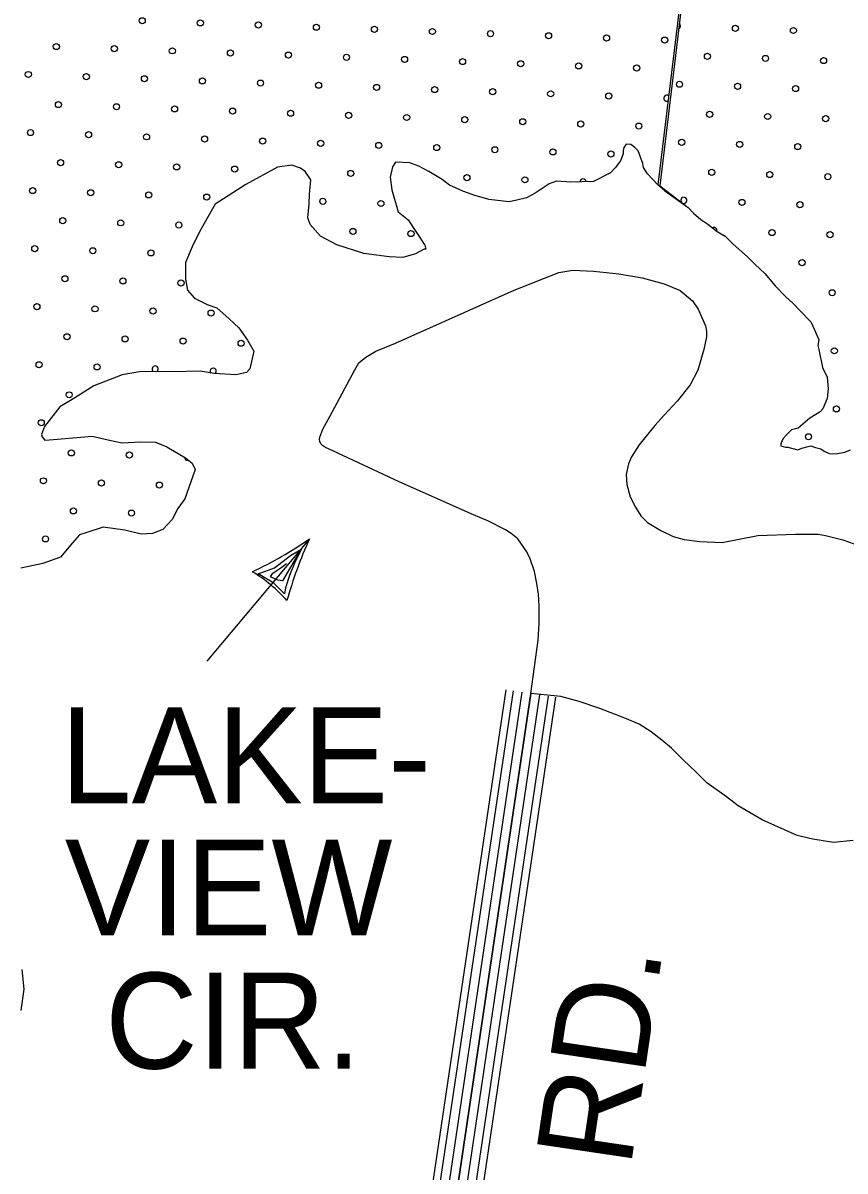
# Model space of a CAD drawing. Extents: x 1788175 to 1969470, y 584502 to 738744.
# Drawn here: x 1805375 to 1808231, y 718313 to 722300 of the extents above; entities that cross this region are included whole.
import ezdxf

# ---------------------------------------------------------------- set-up
doc = ezdxf.new("R2010")
doc.units = 0
for name, color, linetype in [('DESIGN - ROW - Right-of-Way and Easement Labels', 7, 'Continuous'), ('DESIGN - SCRATCH - User 1', 7, 'Continuous'), ('DESIGN - TRAFFIC CONTROL PERMANENT - Pavement Marking Text', 7, 'Continuous'), ('DESIGN - TRANSPORTATION - Edge of Traveled Way', 7, 'Continuous'), ('SURVEY - CONTOURS - Index with Text', 7, 'Continuous'), ('SURVEY - TRANSPORTATION - Roads', 7, 'Continuous')]:
    doc.layers.add(name, color=color, linetype=linetype)

msp = doc.modelspace()

# ---------------------------------------------------------------- linework, layer by layer
at = {"layer": 'DESIGN - ROW - Right-of-Way and Easement Labels'}
for p, q in [((1806370.4, 720508.5), (1806013.7, 720083.4)), ((1806347.7, 720481.6), (1806320.7, 720429.7)), ((1806249.7, 720407.6), (1806305.3, 720450.9)), ((1806340.4, 720471.2), (1806276.9, 720362.6)), ((1806305.3, 720450.9), (1806340.4, 720471.2)), ((1806192.9, 720387.6), (1806249.7, 720407.6)), ((1806243, 720389.8), (1806270.8, 720408)), ((1806270.8, 720408), (1806291.2, 720422.6)), ((1806320.7, 720429.7), (1806300.9, 720381.3)), ((1806246.8, 720354.8), (1806192.9, 720387.6)), ((1806235.1, 720377.1), (1806243, 720389.8)), ((1806260.2, 720365.7), (1806235.1, 720377.1)), ((1806283.9, 720318.2), (1806246.8, 720354.8)), ((1806276.9, 720362.6), (1806260.2, 720365.7)), ((1806300.9, 720381.3), (1806287.3, 720338.8)), ((1806287.3, 720338.8), (1806283.9, 720318.2))]:
    msp.add_line(p, q, dxfattribs=at)
for centre, radius, start, end in [((1805580.8, 721648.1), 1386.4, 295.2793, 304.7178), ((1807786.1, 719871.9), 1552.3, 155.7876, 164.2154), ((1805894.1, 719941), 532.3, 41.5708, 58.4292)]:
    msp.add_arc(centre, radius, start, end, dxfattribs=at)
at = {"layer": 'DESIGN - SCRATCH - User 1'}
for points in [[(1807891.6, 724299.4), (1807580.5, 721737.9), (1807544.6, 721775.9), (1807530.6, 721797.9), (1807528.6, 721811.9), (1807512.6, 721856), (1807500.6, 721868), (1807486.6, 721878), (1807470.6, 721880), (1807462.6, 721867.9), (1807460.6, 721857.9), (1807460.6, 721845.9), (1807450.6, 721821.8), (1807432.6, 721797.8), (1807416.6, 721779.7), (1807356.7, 721749.6), (1807278.7, 721747.5), (1807228.7, 721751.4), (1807202.8, 721741.3), (1807154.8, 721709.2), (1807124.8, 721693.1), (1807090.8, 721685.1), (1807062.8, 721679), (1806994.9, 721686.9), (1806944.9, 721700.9), (1806902.9, 721716.8), (1806857, 721736.8), (1806831, 721756.8), (1806785, 721784.8), (1806751, 721802.7), (1806719, 721814.7), (1806669.1, 721816.6), (1806659.1, 721800.6), (1806651.1, 721764.5), (1806657.1, 721720.5), (1806679.1, 721644.4), (1806713, 721616.4), (1806771, 721528.4), (1806775, 721514.4), (1806769, 721514.4), (1806739, 721498.3), (1806695.1, 721486.2), (1806647.1, 721488.1), (1806559.1, 721500), (1806465.2, 721529.9), (1806409.2, 721559.9), (1806373.2, 721599.9), (1806365.2, 721623.9), (1806369.2, 721672), (1806371.2, 721706), (1806375.2, 721756.1), (1806355.2, 721784.1), (1806339.2, 721796.1), (1806309.3, 721806.1), (1806259.3, 721800), (1806149.3, 721739.7), (1806043.4, 721671.5), (1805989.4, 721577.2), (1805963.5, 721523.1), (1805939.5, 721469), (1805939.5, 721410.9), (1805947.5, 721372.9), (1805971.5, 721344.9), (1806015.5, 721322.9), (1806049.4, 721310.9), (1806091.4, 721273), (1806125.4, 721241), (1806155.4, 721198.9), (1806177.4, 721160.9), (1806163.4, 721098.8), (1806151.4, 721086.8), (1806115.4, 721078.7), (1806039.5, 721082.6), (1805991.5, 721090.5), (1805897.5, 721088.4), (1805787.6, 721090.2), (1805719.6, 721078.1), (1805621.7, 721039.9), (1805551.7, 720995.7), (1805503.8, 720967.6), (1805449.8, 720899.4), (1805439.8, 720871.4), (1805441.8, 720863.4), (1805451.8, 720851.4), (1805481.8, 720853.4), (1805615.7, 720865.6), (1805675.7, 720851.7), (1805719.7, 720841.8), (1805783.6, 720845.9), (1805835.6, 720843.9), (1805875.6, 720828), (1805939.6, 720790), (1805963.5, 720772), (1805973.5, 720750), (1805965.5, 720726), (1805937.6, 720647.8), (1805913.6, 720613.7), (1805893.6, 720575.6), (1805861.6, 720541.5), (1805825.6, 720527.5), (1805785.7, 720525.4)], [(1807895.2, 724298), (1807587.2, 721734.3)], [(1807587.2, 721734.3), (1807686.5, 721660), (1807704.5, 721640), (1807730.5, 721618), (1807754.5, 721602), (1807786.4, 721576), (1807814.4, 721560), (1807842.4, 721532), (1807892.4, 721488), (1807918.4, 721462), (1807952.4, 721430), (1807988.4, 721388), (1808024.3, 721350), (1808050.3, 721326), (1808076.3, 721300), (1808112.3, 721262), (1808126.3, 721232), (1808140.3, 721200), (1808136.3, 721180), (1808140.3, 721166), (1808152.3, 721103.9), (1808168.3, 721069.9), (1808172.3, 721029.8), (1808168.3, 720995.7), (1808154.3, 720959.7), (1808144.3, 720949.6), (1808108.3, 720927.6), (1808092.3, 720913.5), (1808068.4, 720893.4), (1808044.4, 720887.4), (1808026.4, 720869.3), (1808016.4, 720857.3), (1808012.4, 720849.3), (1808010.4, 720845.3), (1808008.4, 720837.3), (1808008.4, 720831.3), (1808016.4, 720829.3), (1808024.4, 720827.3), (1808032.4, 720827.3), (1808044.4, 720823.3), (1808066.4, 720817.3), (1808080.4, 720823.4), (1808102.3, 720829.4), (1808112.3, 720831.4), (1808128.3, 720825.4), (1808146.3, 720821.5), (1808158.3, 720813.5), (1808176.3, 720805.5), (1808198.3, 720803.5), (1808230.3, 720809.6), (1808250.3, 720817.6)], [(1805785.7, 720525.4), (1805729.7, 720539.3), (1805653.7, 720549.2), (1805593.8, 720529.1), (1805571.8, 720523.1), (1805547.8, 720495), (1805505.8, 720444.9), (1805443.9, 720422.7), (1805367.9, 720406.6)], [(1805372, 719012.6), (1805378, 718944.5), (1805368, 718870.4)]]:
    msp.add_lwpolyline(points, dxfattribs=at)
at = {"layer": 'DESIGN - TRAFFIC CONTROL PERMANENT - Pavement Marking Text'}
for centre in [(1805789.9, 722308.1), (1805991.5, 722300.7), (1806193.1, 722293.2), (1806394.7, 722285.7), (1806596.3, 722278.3), (1806797.9, 722270.8), (1806999.5, 722263.3), (1807850.2, 722281.8), (1808051.8, 722274.3), (1805491.2, 722218.5), (1807201.1, 722255.9), (1807402.7, 722248.4), (1807604.4, 722240.9), (1805692.8, 722211.1), (1805894.4, 722203.6), (1806096, 722196.1), (1806297.6, 722188.7), (1806499.2, 722181.2), (1807753.1, 722184.7), (1807954.7, 722177.3), (1806700.8, 722173.7), (1806902.5, 722166.3), (1807104.1, 722158.8), (1807305.7, 722151.3), (1807507.3, 722143.9), (1808156.3, 722169.8), (1805394.1, 722121.5), (1805595.7, 722114), (1805797.3, 722106.5), (1805998.9, 722099.1), (1806200.5, 722091.6), (1806402.2, 722084.1), (1806603.8, 722076.7), (1806805.4, 722069.2), (1807007, 722061.7), (1807656, 722087.6), (1807857.6, 722080.2), (1808059.2, 722072.7), (1805498.6, 722016.9), (1807208.6, 722054.3), (1807410.2, 722046.8), (1805700.3, 722009.4), (1805901.9, 722002), (1806103.5, 721994.5), (1806305.1, 721987), (1806506.7, 721979.6), (1807760.6, 721983.1), (1806708.3, 721972.1), (1806909.9, 721964.6), (1807111.5, 721957.2), (1807313.1, 721949.7), (1807514.7, 721942.2), (1807962.2, 721975.6), (1808163.8, 721968.2), (1805401.6, 721919.8), (1805603.2, 721912.4), (1805804.8, 721904.9), (1806006.4, 721897.4), (1806208, 721890), (1806409.6, 721882.5), (1806611.2, 721875), (1806812.8, 721867.6), (1807014.5, 721860.1), (1807663.5, 721886), (1807865.1, 721878.6), (1808066.7, 721871.1), (1807216.1, 721852.6), (1807417.7, 721845.2), (1805506.1, 721815.3), (1805707.7, 721807.8), (1805909.3, 721800.4), (1806110.9, 721792.9), (1806514.2, 721778), (1807768, 721781.5), (1806917.4, 721763), (1807119, 721755.6), (1807969.6, 721774), (1808171.2, 721766.6), (1805409, 721718.2), (1805610.7, 721710.8), (1805812.3, 721703.3), (1806013.9, 721695.8), (1806417.1, 721680.9), (1806618.7, 721673.4), (1807872.6, 721677), (1808074.2, 721669.5), (1805513.6, 721613.7), (1805715.2, 721606.2), (1805916.8, 721598.8), (1806521.6, 721576.4), (1806723.2, 721568.9), (1807977.1, 721572.4), (1808178.7, 721565), (1805416.5, 721516.6), (1805618.1, 721509.2), (1805819.7, 721501.7), (1808081.6, 721467.9), (1805521, 721412.1), (1805722.7, 721404.6), (1805924.3, 721397.2), (1808186.2, 721363.3), (1805424, 721315), (1805625.6, 721307.5), (1805827.2, 721300.1), (1806028.8, 721292.6), (1805528.5, 721210.5), (1805730.1, 721203), (1805931.7, 721195.5), (1806133.3, 721188.1), (1808193.6, 721161.7), (1805431.4, 721113.4), (1805633.1, 721105.9), (1805536, 721008.9), (1808201.1, 720960.1), (1805438.9, 720911.8), (1808104, 720863.1), (1805543.4, 720807.3), (1805745.1, 720799.8), (1805446.4, 720710.2), (1805648, 720702.7), (1805849.6, 720695.2), (1805550.9, 720605.6), (1805752.5, 720598.2), (1805453.8, 720508.6)]:
    msp.add_circle(centre, 10.6, dxfattribs=at)
for centre, start, end in [((1807648.6, 722289.3), 293.2056, 53.0943), ((1807611.8, 722039.3), 53.0366, 293.1173), ((1807320.6, 721748.1), 4.3025, 178.8203), ((1807671, 721684.4), 246.9311, 219.3937), ((1807775.5, 721579.9), 342.5297, 119.2713), ((1805834.7, 721098.5), 300.3003, 237.789), ((1806036.3, 721091), 305.8892, 217.9675), ((1805946.7, 720792.3), 181.4177, 287.7753)]:
    msp.add_arc(centre, 10.6, start, end, dxfattribs=at)
at = {"layer": 'DESIGN - TRANSPORTATION - Edge of Traveled Way'}
for points in [[(1807604.5, 721717.9), (1807580.5, 721737.9), (1807544.6, 721775.9), (1807530.6, 721797.9), (1807528.6, 721811.9), (1807512.6, 721856), (1807500.6, 721868), (1807486.6, 721878), (1807470.6, 721880), (1807462.6, 721867.9), (1807460.6, 721857.9), (1807460.6, 721845.9), (1807450.6, 721821.8), (1807432.6, 721797.8), (1807416.6, 721779.7), (1807356.7, 721749.6), (1807278.7, 721747.5), (1807228.7, 721751.4), (1807202.8, 721741.3), (1807154.8, 721709.2), (1807124.8, 721693.1), (1807090.8, 721685.1), (1807062.8, 721679), (1806994.9, 721686.9), (1806944.9, 721700.9), (1806902.9, 721716.8), (1806857, 721736.8), (1806831, 721756.8), (1806785, 721784.8), (1806751, 721802.7), (1806719, 721814.7), (1806669.1, 721816.6), (1806659.1, 721800.6), (1806651.1, 721764.5), (1806657.1, 721720.5), (1806679.1, 721644.4), (1806713, 721616.4), (1806771, 721528.4), (1806775, 721514.4), (1806769, 721514.4), (1806739, 721498.3), (1806695.1, 721486.2), (1806647.1, 721488.1), (1806559.1, 721500), (1806465.2, 721529.9), (1806409.2, 721559.9), (1806373.2, 721599.9), (1806365.2, 721623.9), (1806369.2, 721672), (1806371.2, 721706), (1806375.2, 721756.1), (1806355.2, 721784.1), (1806339.2, 721796.1), (1806309.3, 721806.1), (1806259.3, 721800), (1806149.3, 721739.7), (1806043.4, 721671.5), (1805989.4, 721577.2), (1805963.5, 721523.1), (1805939.5, 721469), (1805939.5, 721410.9), (1805947.5, 721372.9), (1805971.5, 721344.9), (1806015.5, 721322.9), (1806049.4, 721310.9), (1806091.4, 721273), (1806125.4, 721241), (1806155.4, 721198.9), (1806177.4, 721160.9), (1806163.4, 721098.8), (1806151.4, 721086.8), (1806115.4, 721078.7), (1806039.5, 721082.6), (1805991.5, 721090.5), (1805897.5, 721088.4), (1805787.6, 721090.2), (1805719.6, 721078.1), (1805621.7, 721039.9), (1805551.7, 720995.7), (1805503.8, 720967.6), (1805449.8, 720899.4), (1805439.8, 720871.4), (1805441.8, 720863.4), (1805451.8, 720851.4), (1805481.8, 720853.4), (1805615.7, 720865.6), (1805675.7, 720851.7), (1805719.7, 720841.8), (1805783.6, 720845.9), (1805835.6, 720843.9), (1805875.6, 720828), (1805939.6, 720790), (1805963.5, 720772), (1805973.5, 720750), (1805965.5, 720726), (1805937.6, 720647.8), (1805913.6, 720613.7), (1805893.6, 720575.6), (1805861.6, 720541.5), (1805825.6, 720527.5), (1805785.7, 720525.4)], [(1807604.5, 721717.9), (1807686.5, 721660), (1807704.5, 721640), (1807730.5, 721618), (1807754.5, 721602), (1807786.4, 721576), (1807814.4, 721560), (1807842.4, 721532), (1807892.4, 721488), (1807918.4, 721462), (1807952.4, 721430), (1807988.4, 721388), (1808024.3, 721350), (1808050.3, 721326), (1808076.3, 721300), (1808112.3, 721262), (1808126.3, 721232), (1808140.3, 721200), (1808136.3, 721180), (1808140.3, 721166), (1808152.3, 721103.9), (1808168.3, 721069.9), (1808172.3, 721029.8), (1808168.3, 720995.7), (1808154.3, 720959.7), (1808144.3, 720949.6), (1808108.3, 720927.6), (1808092.3, 720913.5), (1808068.4, 720893.4), (1808044.4, 720887.4), (1808026.4, 720869.3), (1808016.4, 720857.3), (1808012.4, 720849.3), (1808010.4, 720845.3), (1808008.4, 720837.3), (1808008.4, 720831.3), (1808016.4, 720829.3), (1808024.4, 720827.3), (1808032.4, 720827.3), (1808044.4, 720823.3), (1808066.4, 720817.3), (1808080.4, 720823.4), (1808102.3, 720829.4), (1808112.3, 720831.4), (1808128.3, 720825.4), (1808146.3, 720821.5), (1808158.3, 720813.5), (1808176.3, 720805.5), (1808198.3, 720803.5), (1808230.3, 720809.6), (1808250.3, 720817.6)], [(1805785.7, 720525.4), (1805729.7, 720539.3), (1805653.7, 720549.2), (1805593.8, 720529.1), (1805571.8, 720523.1), (1805547.8, 720495), (1805505.8, 720444.9), (1805443.9, 720422.7), (1805367.9, 720406.6)], [(1805372, 719012.6), (1805378, 718944.5), (1805368, 718870.4)]]:
    msp.add_lwpolyline(points, dxfattribs=at)
at = {"layer": 'SURVEY - CONTOURS - Index with Text'}
for points in [[(1806706.8, 717644.6), (1807054.4, 719984.1)], [(1806731.3, 717641), (1807078.8, 719980.5)], [(1806762, 717636.6), (1807109.5, 719975.9)], [(1807140.1, 719971.4), (1806792.7, 717632.1)], [(1806792.7, 717632.1), (1807140.1, 719971.4)], [(1806823.3, 717627.7), (1807170.8, 719966.8)], [(1806854, 717623.2), (1807201.4, 719962.2)], [(1806879.5, 717619.5), (1807226.9, 719958.5)]]:
    msp.add_lwpolyline(points, dxfattribs=at)
at = {"layer": 'SURVEY - TRANSPORTATION - Roads'}
for points in [[(1807140.1, 719971.3), (1807164.7, 720156.8), (1807168, 720214.2), (1807168.6, 720274.9), (1807165.8, 720316), (1807159.9, 720353.2), (1807152.6, 720395.4), (1807137.3, 720439.7), (1807125.7, 720463.9), (1807094.4, 720508.4), (1807077.5, 720522.5), (1807074.5, 720524.8), (1807052.1, 720539.7), (1806992.2, 720570.4), (1806940.6, 720591.7), (1806681.8, 720706.9), (1806451.6, 720814.5), (1806425.9, 720825.9), (1806415.9, 720833.1), (1806410.2, 720839.2), (1806406.5, 720846.2), (1806405.5, 720853.6), (1806406.8, 720862.2), (1806416.9, 720889.5), (1806449.7, 720948.8), (1806528.1, 721095.9), (1806542.4, 721119.7), (1806566.7, 721139.4), (1806601.1, 721160.9), (1806669.5, 721188), (1807082.2, 721372.2), (1807237.1, 721434), (1807285.2, 721441.3), (1807357.1, 721438.2), (1807445, 721428.9), (1807526.7, 721415.7), (1807602.3, 721394.5), (1807657.9, 721371.6), (1807701.3, 721334.9), (1807721.1, 721306.6), (1807745.9, 721248.1), (1807749.6, 721230.3), (1807749.3, 721210), (1807740.6, 721166), (1807719.5, 721094.2), (1807692.7, 721044), (1807647.8, 720987.1), (1807603, 720937.7), (1807570.5, 720902.1), (1807515.4, 720834.8), (1807488.8, 720793.1), (1807478.4, 720769.2), (1807471.2, 720731.9), (1807473.2, 720697.2), (1807484.6, 720654.9), (1807503.4, 720618.2), (1807522.1, 720588.3), (1807545.1, 720565.9), (1807590.6, 720537.1), (1807634.3, 720516.4), (1807672.1, 720505.9), (1807726, 720499.1), (1807803.9, 720495.9), (1807928.2, 720520.1), (1808058.6, 720525.1), (1808137.9, 720525.1), (1808163.4, 720520.6), (1808223.8, 720505.7), (1808321.2, 720470.2)], [(1808259.1, 719461.3), (1808191, 719454.3), (1808119.2, 719465.4), (1808065.2, 719478.7), (1807942.5, 719532.6), (1807859.2, 719581.4), (1807819.7, 719612.1), (1807750.5, 719661.2), (1807713.2, 719699.8), (1807669.9, 719740.5), (1807628.5, 719781.2), (1807595, 719809.8), (1807557.5, 719838.4), (1807515.9, 719865), (1807466.3, 719885.8), (1807378.8, 719919.2), (1807307.3, 719944.3), (1807243.6, 719961.2), (1807140.1, 719971.4)]]:
    msp.add_lwpolyline(points, dxfattribs=at)

# ---------------------------------------------------------------- texts
at = {"layer": 'DESIGN - ROW - Right-of-Way and Easement Labels'}
for s, p in [('LAKE-', (1805505.6, 719590)), ('VIEW', (1805520.7, 719131.2)), ('CIR.', (1805660.7, 718668.8))]:
    msp.add_text(s, height=333, dxfattribs=at).set_placement(p)
msp.add_text('RD.', height=333, rotation=81.551, dxfattribs=at).set_placement((1807485.8, 718321.3))

doc.saveas('drawing.dxf')
